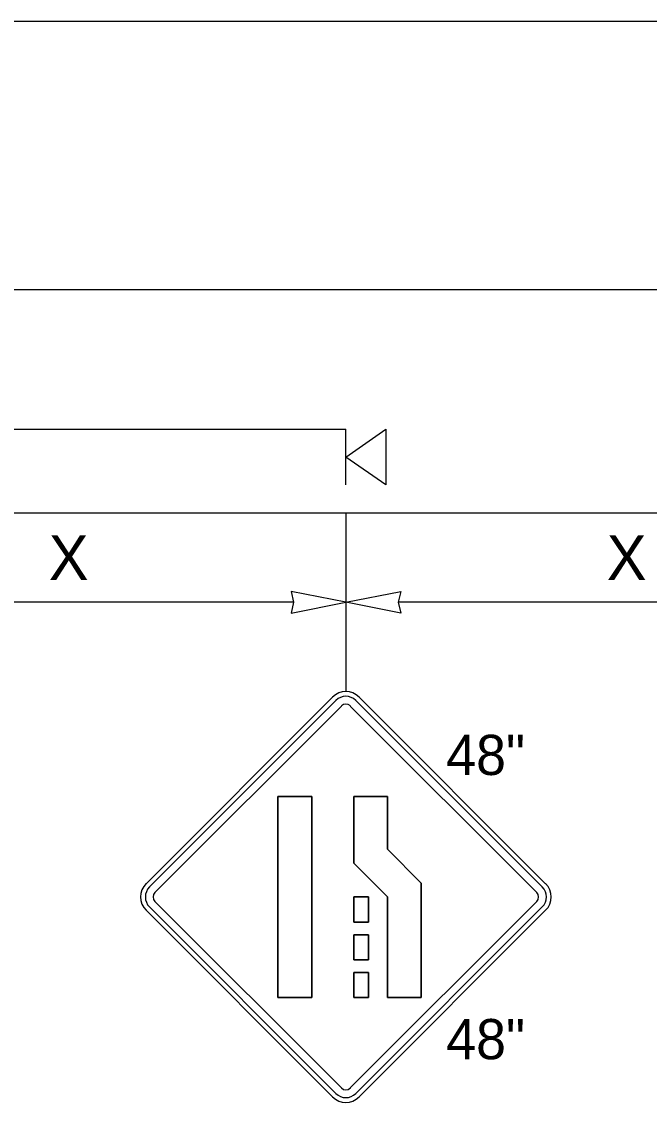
# Model space of a CAD drawing. Extents: x 99958 to 100176, y 99935 to 100011.
# Drawn here: x 100004.182 to 100005.308, y 99973.68 to 99975.616 of the extents above; entities that cross this region are included whole.
import ezdxf

# ---------------------------------------------------------------- set-up
doc = ezdxf.new("R2010")
doc.units = 0
for name, color, linetype in [('RD_ED_ShoulderPavedEdge', 7, 'Continuous'), ('RD_MK_LineEdgeWhite', 7, 'Continuous'), ('RD_MK_LineLane', 7, 'Continuous'), ('TR_SN_ConstructionSigns', 7, 'Continuous'), ('TR_WZ_PortableSignMountBlk-Org', 7, 'Continuous'), ('TR_WZ_WorkZoneDetails', 7, 'Continuous'), ('TR_WZ_WorkZoneTextCurrent', 7, 'Continuous')]:
    doc.layers.add(name, color=color, linetype=linetype)

msp = doc.modelspace()

# ---------------------------------------------------------------- linework, layer by layer
at = {"layer": 'RD_ED_ShoulderPavedEdge'}
msp.add_line((100000.8283, 99974.7357), (100014.8933, 99974.7357), dxfattribs=at)
at = {"layer": 'RD_MK_LineEdgeWhite'}
msp.add_line((100000.8283, 99975.1357), (100014.8933, 99975.1357), dxfattribs=at)
at = {"layer": 'RD_MK_LineLane'}
msp.add_lwpolyline([(100014.8933, 99975.6157), (100000.8283, 99975.6157)], dxfattribs=at)
at = {"layer": 'TR_SN_ConstructionSigns'}
for p, q in [((100004.7397, 99974.4058), (100004.4056, 99974.0717)), ((100005.1215, 99974.0717), (100004.7874, 99974.4058)), ((100004.7457, 99974.3999), (100004.4116, 99974.0658)), ((100004.4215, 99974.0558), (100004.7556, 99974.3899)), ((100004.7715, 99974.3899), (100005.1056, 99974.0558)), ((100005.1156, 99974.0658), (100004.7815, 99974.3999)), ((100004.6419, 99974.2279), (100004.7024, 99974.2279)), ((100004.6419, 99973.8679), (100004.6419, 99974.2279)), ((100004.7024, 99974.2279), (100004.6419, 99974.2279)), ((100004.6419, 99974.2279), (100004.6419, 99973.8679)), ((100004.7024, 99974.2279), (100004.7024, 99973.8679)), ((100004.7024, 99973.8679), (100004.7024, 99974.2279)), ((100004.7776, 99974.2279), (100004.8381, 99974.2279)), ((100004.7776, 99974.1083), (100004.7776, 99974.2279)), ((100004.8381, 99974.2279), (100004.7776, 99974.2279)), ((100004.7776, 99974.2279), (100004.7776, 99974.1083)), ((100004.8381, 99974.2279), (100004.8381, 99974.1334)), ((100004.8381, 99974.1334), (100004.8381, 99974.2279)), ((100004.8381, 99974.1334), (100004.8986, 99974.0729)), ((100004.8986, 99974.0729), (100004.8381, 99974.1334)), ((100004.8381, 99974.0479), (100004.7776, 99974.1083)), ((100004.7776, 99974.1083), (100004.8381, 99974.0479)), ((100004.8986, 99974.0729), (100004.8986, 99973.8679)), ((100004.8986, 99973.8679), (100004.8986, 99974.0729)), ((100004.7556, 99973.7058), (100004.4215, 99974.0399)), ((100005.1056, 99974.0399), (100004.7715, 99973.7058)), ((100004.7776, 99974.0479), (100004.8044, 99974.0479)), ((100004.7776, 99974.0029), (100004.7776, 99974.0479)), ((100004.8044, 99974.0479), (100004.7776, 99974.0479)), ((100004.7776, 99974.0479), (100004.7776, 99974.0029)), ((100004.8044, 99974.0479), (100004.8044, 99974.0029)), ((100004.8044, 99974.0029), (100004.8044, 99974.0479)), ((100004.8381, 99973.8679), (100004.8381, 99974.0479)), ((100004.8381, 99974.0479), (100004.8381, 99973.8679)), ((100004.4056, 99974.024), (100004.7397, 99973.6899)), ((100004.4116, 99974.03), (100004.7457, 99973.6959)), ((100004.7815, 99973.6959), (100005.1156, 99974.03)), ((100004.7874, 99973.6899), (100005.1215, 99974.024)), ((100004.8044, 99974.0029), (100004.7776, 99974.0029)), ((100004.7776, 99974.0029), (100004.8044, 99974.0029)), ((100004.7776, 99973.9804), (100004.8044, 99973.9804)), ((100004.7776, 99973.9354), (100004.7776, 99973.9804)), ((100004.8044, 99973.9804), (100004.7776, 99973.9804)), ((100004.7776, 99973.9804), (100004.7776, 99973.9354)), ((100004.8044, 99973.9804), (100004.8044, 99973.9354)), ((100004.8044, 99973.9354), (100004.8044, 99973.9804)), ((100004.8044, 99973.9354), (100004.7776, 99973.9354)), ((100004.7776, 99973.9354), (100004.8044, 99973.9354)), ((100004.7776, 99973.9129), (100004.8044, 99973.9129)), ((100004.7776, 99973.8679), (100004.7776, 99973.9129)), ((100004.8044, 99973.9129), (100004.7776, 99973.9129)), ((100004.7776, 99973.9129), (100004.7776, 99973.8679)), ((100004.8044, 99973.9129), (100004.8044, 99973.8679)), ((100004.8044, 99973.8679), (100004.8044, 99973.9129)), ((100004.7024, 99973.8679), (100004.6419, 99973.8679)), ((100004.6419, 99973.8679), (100004.7024, 99973.8679)), ((100004.8044, 99973.8679), (100004.7776, 99973.8679)), ((100004.7776, 99973.8679), (100004.8044, 99973.8679)), ((100004.8986, 99973.8679), (100004.8381, 99973.8679)), ((100004.8381, 99973.8679), (100004.8986, 99973.8679))]:
    msp.add_line(p, q, dxfattribs=at)
for centre, radius, start, end in [((100004.7636, 99974.382), 0.0338, 45, 135), ((100004.7636, 99974.382), 0.0253, 45, 135), ((100004.7636, 99974.382), 0.0113, 45, 135), ((100004.4295, 99974.0479), 0.0338, 135, 225), ((100004.4295, 99974.0479), 0.0253, 135, 225), ((100004.4295, 99974.0479), 0.0113, 135, 225), ((100005.0977, 99974.0479), 0.0113, 315, 45), ((100005.0977, 99974.0479), 0.0253, 315, 45), ((100005.0977, 99974.0479), 0.0338, 315, 45), ((100004.7636, 99973.7138), 0.0113, 225, 315), ((100004.7636, 99973.7138), 0.0338, 225, 315), ((100004.7636, 99973.7138), 0.0253, 225, 315)]:
    msp.add_arc(centre, radius, start, end, dxfattribs=at)
at = {"layer": 'TR_WZ_PortableSignMountBlk-Org'}
msp.add_line((100004.7636, 99974.7858), (100004.7636, 99974.8858), dxfattribs=at)
msp.add_lwpolyline([(100004.7636, 99974.8357), (100004.8354, 99974.8858), (100004.8354, 99974.7858)], close=True, dxfattribs=at)
at = {"layer": 'TR_WZ_WorkZoneDetails'}
for p, q in [((100002.2354, 99974.8858), (100004.7636, 99974.8858)), ((100004.7636, 99974.736), (100004.7636, 99974.4157)), ((100004.6698, 99974.5757), (100003.8573, 99974.5757)), ((100005.6698, 99974.5757), (100004.8573, 99974.5757))]:
    msp.add_line(p, q, dxfattribs=at)
for points in [[(100004.7636, 99974.5757), (100004.6653, 99974.595), (100004.6698, 99974.5757), (100004.6653, 99974.5565)], [(100004.7636, 99974.5757), (100004.8619, 99974.595), (100004.8573, 99974.5757), (100004.8619, 99974.5565)]]:
    msp.add_lwpolyline(points, close=True, dxfattribs=at)

# ---------------------------------------------------------------- texts
at = {"layer": 'TR_SN_ConstructionSigns'}
for p in [(100004.9434, 99974.2664), (100004.9434, 99973.7573)]:
    msp.add_text('48"', height=0.072, rotation=360, dxfattribs=at).set_placement(p)
at = {"layer": 'TR_WZ_WorkZoneTextCurrent'}
for p in [(100004.2311, 99974.6157), (100005.2311, 99974.6157)]:
    msp.add_text('X', height=0.08, rotation=360, dxfattribs=at).set_placement(p)

doc.saveas('drawing.dxf')
